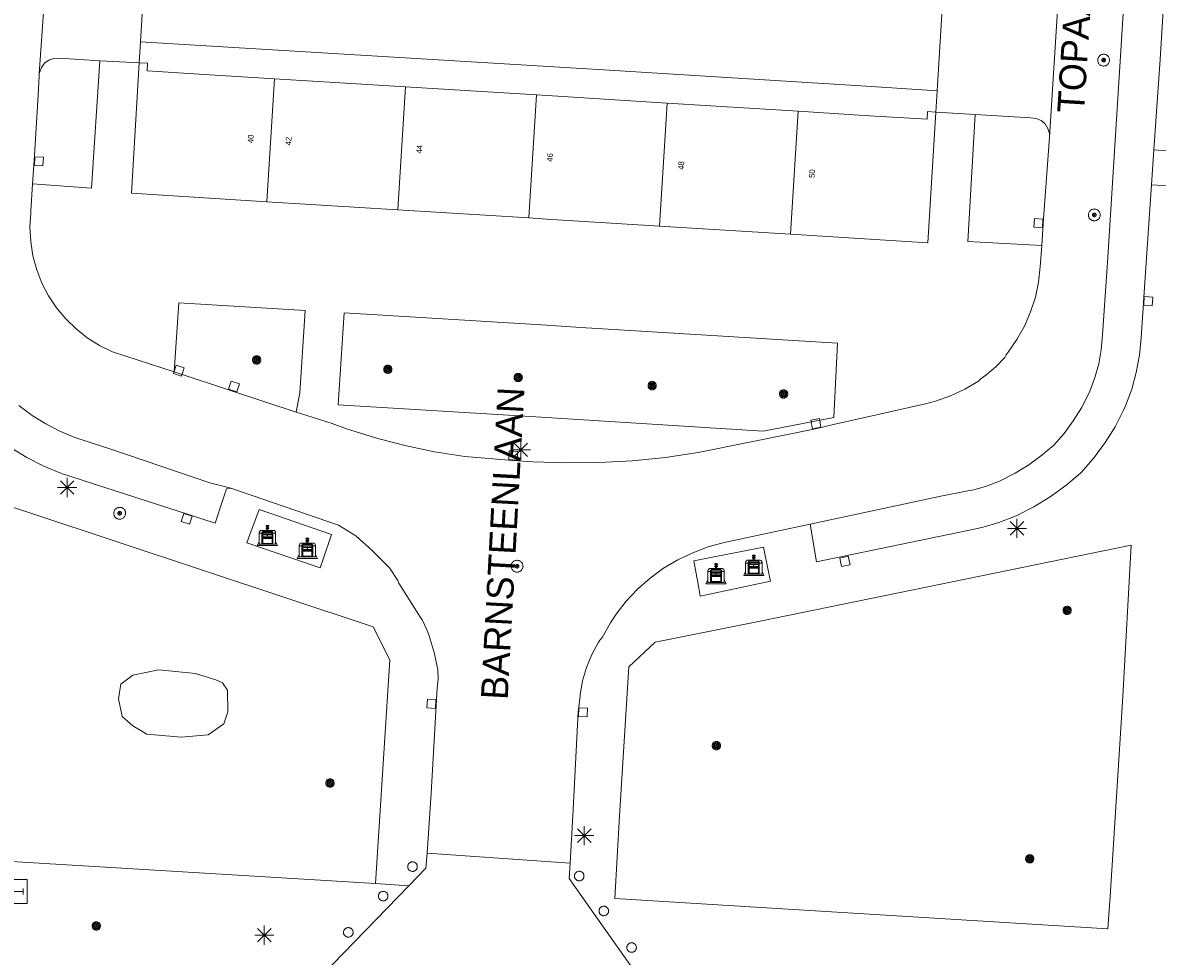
# Model space of a CAD drawing. Header units: metres. Extents: x 135779 to 137489, y 452643 to 455118.
# Tile 290 of 489: x 137067 to 137126, y 453873 to 453922. Entities that reach past the tile are written whole.
import ezdxf
from ezdxf.enums import TextEntityAlignment as Align

# ---------------------------------------------------------------- set-up
doc = ezdxf.new("R2010")
doc.units = ezdxf.units.M
for name, color, linetype, lineweight in [('KTop_BAK_Afval apart plaats', 96, 'Continuous', 13), ('KTop_BTD_Groenvoorziening', 62, 'Continuous', 13), ('KTop_NAR_Huisnummer tijdelijk (t)', 7, 'Continuous', 13), ('KTop_ORL_Weg_Straatnaam (t)', 7, 'Continuous', 13), ('KTop_PAL_Afsluitpaal', 222, 'Continuous', 13), ('KTop_PAL_Lichtmast', 40, 'Continuous', 13), ('KTop_PND_Grondvlaksituatie van BAG-pand [tachy]', 1, 'Continuous', 13), ('KTop_PND_Pandscheiding', 40, 'Continuous', 13), ('KTop_PUT_Inspectie- of rioolput', 15, 'Continuous', 13), ('KTop_PUT_Kolk', 15, 'Continuous', 13), ('KTop_STM_Abri', 40, 'Continuous', 13), ('KTop_VGO_Boom', 92, 'Continuous', 13), ('KTop_WGD_Parkeervlak', 251, 'Continuous', 13), ('KTop_WGD_Rijbaan_Lokale weg', 251, 'Continuous', 13), ('KTop_WGD_Rijbaan_Lokale weg_toerit', 251, 'Continuous', 13), ('KTop_WGD_Rijbaan_Lokale weg_verkeersdrempel', 40, 'Continuous', 13), ('KTop_WGD_Voetpad', 251, 'Continuous', 13), ('KTop_WGD_Voetpad_bushalte', 251, 'Continuous', 13)]:
    doc.layers.add(name, color=color, linetype=linetype, lineweight=lineweight)
doc.styles.add('Style-ROVU', font='ROVU.shx')
doc.styles.add('Style-ROVUCURSIEF', font='ROVUCURSIEF.shx')

# ---------------------------------------------------------------- blocks, each defined once
blk = doc.blocks.new('BAK_Afval_apart_plaats')
at = {"layer": 'KTop_BAK_Afval apart plaats'}
for p, q in [((-0.43, 0.141), (-0.425, 0.168)), ((-0.43, 0.118), (-0.43, 0.141)), ((-0.29, 0.118), (-0.43, 0.118)), ((-0.43, 0.118), (-0.43, -0.457)), ((-0.29, 0.118), (-0.43, 0.118)), ((-0.425, 0.168), (-0.416, 0.193)), ((-0.416, 0.193), (-0.403, 0.215)), ((-0.403, 0.215), (-0.384, 0.24)), ((-0.384, 0.24), (-0.364, 0.258)), ((-0.364, 0.258), (-0.342, 0.272)), ((-0.342, 0.272), (0, 0.272)), ((-0.282, 0.167), (-0.29, 0.146)), ((-0.282, 0.167), (-0.29, 0.146)), ((-0.29, 0.146), (-0.29, 0.118)), ((-0.29, 0.146), (-0.29, 0.118)), ((-0.29, -0.429), (-0.29, 0.118)), ((-0.29, 0.118), (-0.29, -0.429)), ((-0.273, 0.186), (-0.282, 0.167)), ((-0.273, 0.186), (-0.282, 0.167)), ((-0.248, 0.217), (-0.273, 0.186)), ((-0.248, 0.217), (-0.273, 0.186)), ((0.248, 0.217), (-0.248, 0.217)), ((0.248, 0.217), (-0.248, 0.217)), ((-0.242, 0.081), (-0.242, 0.153)), ((-0.242, 0.153), (0.242, 0.153)), ((0.242, 0.081), (-0.242, 0.081)), ((-0.242, 0.034), (-0.242, 0.081)), ((-0.242, 0.081), (0.242, 0.081)), ((-0.242, -0.059), (-0.242, 0.034)), ((-0.242, 0.034), (0.242, 0.034)), ((0.242, 0.034), (-0.242, 0.034)), ((-0.073, 0.513), (-0.072, 0.515)), ((-0.073, 0.513), (-0.073, 0.49)), ((-0.072, 0.511), (-0.073, 0.513)), ((-0.072, 0.511), (-0.073, 0.513)), ((-0.073, 0.49), (-0.072, 0.488)), ((-0.073, 0.399), (-0.073, 0.376)), ((-0.072, 0.397), (-0.073, 0.399)), ((-0.073, 0.376), (-0.072, 0.374)), ((-0.072, 0.515), (-0.071, 0.516)), ((-0.07, 0.51), (-0.072, 0.511)), ((-0.07, 0.51), (-0.072, 0.511)), ((-0.072, 0.488), (-0.07, 0.486)), ((-0.07, 0.396), (-0.072, 0.397)), ((-0.072, 0.374), (-0.07, 0.373)), ((-0.071, 0.516), (-0.07, 0.517)), ((-0.07, 0.517), (-0.067, 0.519)), ((-0.069, 0.509), (-0.07, 0.51)), ((-0.069, 0.509), (-0.07, 0.51)), ((-0.07, 0.486), (-0.069, 0.485)), ((-0.069, 0.395), (-0.07, 0.396)), ((-0.07, 0.373), (-0.069, 0.371)), ((-0.066, 0.507), (-0.069, 0.509)), ((-0.066, 0.507), (-0.069, 0.509)), ((-0.069, 0.485), (-0.066, 0.484)), ((-0.066, 0.394), (-0.069, 0.395)), ((-0.069, 0.371), (-0.066, 0.37)), ((-0.067, 0.519), (-0.065, 0.52)), ((-0.063, 0.506), (-0.066, 0.507)), ((-0.063, 0.506), (-0.066, 0.507)), ((-0.066, 0.484), (-0.063, 0.483)), ((-0.063, 0.392), (-0.066, 0.394)), ((-0.066, 0.37), (-0.063, 0.369)), ((-0.065, 0.52), (-0.061, 0.521)), ((-0.059, 0.505), (-0.063, 0.506)), ((-0.059, 0.505), (-0.063, 0.506)), ((-0.063, 0.483), (-0.059, 0.482)), ((-0.059, 0.391), (-0.063, 0.392)), ((-0.063, 0.369), (-0.059, 0.368)), ((-0.061, 0.521), (-0.055, 0.523)), ((-0.054, 0.504), (-0.059, 0.505)), ((-0.054, 0.504), (-0.059, 0.505)), ((-0.059, 0.482), (-0.054, 0.481)), ((-0.054, 0.39), (-0.059, 0.391)), ((-0.059, 0.368), (-0.054, 0.367)), ((-0.055, 0.523), (-0.049, 0.524)), ((-0.048, 0.503), (-0.054, 0.504)), ((-0.048, 0.503), (-0.054, 0.504)), ((-0.054, 0.481), (-0.048, 0.48)), ((-0.048, 0.389), (-0.054, 0.39)), ((-0.054, 0.367), (-0.048, 0.366)), ((-0.049, 0.524), (-0.043, 0.525)), ((-0.043, 0.502), (-0.048, 0.503)), ((-0.043, 0.502), (-0.048, 0.503)), ((-0.048, 0.48), (-0.043, 0.479)), ((-0.043, 0.388), (-0.048, 0.389)), ((-0.048, 0.366), (-0.043, 0.365)), ((-0.043, 0.525), (-0.035, 0.526)), ((-0.036, 0.501), (-0.043, 0.502)), ((-0.036, 0.501), (-0.043, 0.502)), ((-0.043, 0.479), (-0.036, 0.478)), ((-0.036, 0.388), (-0.043, 0.388)), ((-0.043, 0.365), (-0.036, 0.364)), ((-0.03, 0.501), (-0.036, 0.501)), ((-0.03, 0.501), (-0.036, 0.501)), ((-0.036, 0.478), (-0.03, 0.478)), ((-0.03, 0.387), (-0.036, 0.388)), ((-0.036, 0.364), (-0.03, 0.364)), ((-0.035, 0.526), (-0.029, 0.527)), ((-0.021, 0.5), (-0.03, 0.501)), ((-0.021, 0.5), (-0.03, 0.501)), ((-0.03, 0.478), (-0.028, 0.478)), ((-0.021, 0.387), (-0.03, 0.387)), ((-0.03, 0.364), (-0.028, 0.364)), ((-0.029, 0.527), (-0.023, 0.527)), ((-0.028, 0.478), (-0.021, 0.477)), ((-0.028, 0.468), (-0.028, 0.478)), ((-0.028, 0.478), (-0.021, 0.477)), ((-0.028, 0.4), (-0.028, 0.468)), ((-0.028, 0.468), (-0.021, 0.468)), ((-0.021, 0.468), (-0.028, 0.468)), ((-0.021, 0.4), (-0.028, 0.4)), ((-0.028, 0.364), (-0.021, 0.363)), ((-0.028, 0.355), (-0.028, 0.364)), ((-0.028, 0.364), (-0.021, 0.363)), ((-0.028, 0.272), (-0.028, 0.355)), ((-0.028, 0.355), (-0.021, 0.354)), ((-0.021, 0.354), (-0.028, 0.355)), ((0.028, 0.272), (-0.028, 0.272)), ((-0.023, 0.527), (-0.013, 0.528)), ((-0.014, 0.5), (-0.021, 0.5)), ((-0.014, 0.5), (-0.021, 0.5)), ((-0.021, 0.477), (-0.014, 0.477)), ((-0.021, 0.477), (-0.014, 0.477)), ((-0.021, 0.468), (-0.014, 0.468)), ((-0.014, 0.468), (-0.021, 0.468)), ((-0.014, 0.399), (-0.021, 0.4)), ((-0.014, 0.386), (-0.021, 0.387)), ((-0.021, 0.363), (-0.014, 0.363)), ((-0.021, 0.363), (-0.014, 0.363)), ((-0.021, 0.354), (-0.014, 0.354)), ((-0.014, 0.354), (-0.021, 0.354)), ((0, 0.5), (-0.014, 0.5)), ((0, 0.5), (-0.014, 0.5)), ((-0.014, 0.477), (0, 0.477)), ((-0.014, 0.477), (0, 0.477)), ((-0.014, 0.468), (0, 0.468)), ((0, 0.468), (-0.014, 0.468)), ((0, 0.399), (-0.014, 0.399)), ((0, 0.386), (-0.014, 0.386)), ((-0.014, 0.363), (0, 0.363)), ((-0.014, 0.363), (0, 0.363)), ((-0.014, 0.354), (0, 0.354)), ((0, 0.354), (-0.014, 0.354)), ((-0.013, 0.528), (-0.005, 0.528)), ((-0.005, 0.528), (0, 0.528)), ((0, 0.528), (0.005, 0.528)), ((0, 0.5), (0, 0.477)), ((0, 0.477), (0, 0.5)), ((0, 0.477), (0, 0.5)), ((0, 0.5), (0.014, 0.5)), ((0.014, 0.5), (0, 0.5)), ((0.014, 0.477), (0, 0.477)), ((0, 0.477), (0.014, 0.477)), ((0.014, 0.468), (0, 0.468)), ((0, 0.468), (0, 0.399)), ((0, 0.468), (0, 0.399)), ((0.014, 0.468), (0, 0.468)), ((0, 0.399), (0.014, 0.399)), ((0, 0.363), (0, 0.386)), ((0, 0.363), (0, 0.386)), ((0, 0.386), (0.014, 0.386)), ((0.014, 0.363), (0, 0.363)), ((0, 0.363), (0.014, 0.363)), ((0, 0.354), (0.014, 0.354)), ((0, 0.272), (0, 0.354)), ((0, 0.354), (0, 0.272)), ((0.014, 0.354), (0, 0.354)), ((0, 0.272), (0.342, 0.272)), ((0.028, 0.272), (0, 0.272)), ((0, 0.272), (0.028, 0.272)), ((0.005, 0.528), (0.013, 0.528)), ((0.013, 0.528), (0.023, 0.527)), ((0.014, 0.5), (0.021, 0.5)), ((0.021, 0.5), (0.014, 0.5)), ((0.021, 0.477), (0.014, 0.477)), ((0.014, 0.477), (0.021, 0.477)), ((0.021, 0.468), (0.014, 0.468)), ((0.021, 0.468), (0.014, 0.468)), ((0.014, 0.399), (0.021, 0.4)), ((0.014, 0.386), (0.021, 0.387)), ((0.021, 0.363), (0.014, 0.363)), ((0.014, 0.363), (0.021, 0.363)), ((0.014, 0.354), (0.021, 0.354)), ((0.021, 0.354), (0.014, 0.354)), ((0.021, 0.5), (0.03, 0.501)), ((0.03, 0.501), (0.021, 0.5)), ((0.028, 0.478), (0.021, 0.477)), ((0.021, 0.477), (0.028, 0.478)), ((0.021, 0.468), (0.028, 0.468)), ((0.028, 0.468), (0.021, 0.468)), ((0.028, 0.468), (0.021, 0.468)), ((0.021, 0.4), (0.028, 0.4)), ((0.021, 0.387), (0.03, 0.387)), ((0.028, 0.364), (0.021, 0.363)), ((0.021, 0.363), (0.028, 0.364)), ((0.021, 0.354), (0.028, 0.355)), ((0.028, 0.355), (0.021, 0.354)), ((0.023, 0.527), (0.029, 0.527)), ((0.03, 0.478), (0.028, 0.478)), ((0.028, 0.478), (0.028, 0.468)), ((0.028, 0.4), (0.028, 0.468)), ((0.03, 0.364), (0.028, 0.364)), ((0.028, 0.364), (0.028, 0.355)), ((0.028, 0.355), (0.028, 0.272)), ((0.029, 0.527), (0.035, 0.526)), ((0.03, 0.501), (0.036, 0.501)), ((0.036, 0.501), (0.03, 0.501)), ((0.036, 0.478), (0.03, 0.478)), ((0.03, 0.387), (0.036, 0.388)), ((0.036, 0.364), (0.03, 0.364)), ((0.035, 0.526), (0.043, 0.525)), ((0.036, 0.501), (0.043, 0.502)), ((0.043, 0.502), (0.036, 0.501)), ((0.043, 0.479), (0.036, 0.478)), ((0.036, 0.388), (0.043, 0.388)), ((0.043, 0.365), (0.036, 0.364)), ((0.043, 0.525), (0.049, 0.524)), ((0.043, 0.502), (0.048, 0.503)), ((0.048, 0.503), (0.043, 0.502)), ((0.048, 0.48), (0.043, 0.479)), ((0.043, 0.388), (0.048, 0.389)), ((0.048, 0.366), (0.043, 0.365)), ((0.048, 0.503), (0.054, 0.504)), ((0.054, 0.504), (0.048, 0.503)), ((0.054, 0.481), (0.048, 0.48)), ((0.048, 0.389), (0.054, 0.39)), ((0.054, 0.367), (0.048, 0.366)), ((0.049, 0.524), (0.055, 0.523)), ((0.054, 0.504), (0.059, 0.505)), ((0.059, 0.505), (0.054, 0.504)), ((0.059, 0.482), (0.054, 0.481)), ((0.054, 0.39), (0.059, 0.391)), ((0.059, 0.368), (0.054, 0.367)), ((0.055, 0.523), (0.061, 0.521)), ((0.059, 0.505), (0.063, 0.506)), ((0.063, 0.506), (0.059, 0.505)), ((0.063, 0.483), (0.059, 0.482)), ((0.059, 0.391), (0.063, 0.392)), ((0.063, 0.369), (0.059, 0.368)), ((0.061, 0.521), (0.065, 0.52)), ((0.063, 0.506), (0.066, 0.507)), ((0.066, 0.507), (0.063, 0.506)), ((0.066, 0.484), (0.063, 0.483)), ((0.063, 0.392), (0.066, 0.394)), ((0.066, 0.37), (0.063, 0.369)), ((0.065, 0.52), (0.067, 0.519)), ((0.066, 0.507), (0.069, 0.509)), ((0.069, 0.509), (0.066, 0.507)), ((0.069, 0.485), (0.066, 0.484)), ((0.066, 0.394), (0.069, 0.395)), ((0.069, 0.371), (0.066, 0.37)), ((0.067, 0.519), (0.07, 0.517)), ((0.069, 0.509), (0.07, 0.51)), ((0.07, 0.51), (0.069, 0.509)), ((0.07, 0.486), (0.069, 0.485)), ((0.069, 0.395), (0.07, 0.396)), ((0.07, 0.373), (0.069, 0.371)), ((0.07, 0.517), (0.071, 0.516)), ((0.07, 0.51), (0.072, 0.511)), ((0.072, 0.511), (0.07, 0.51)), ((0.072, 0.488), (0.07, 0.486)), ((0.07, 0.396), (0.072, 0.397)), ((0.072, 0.374), (0.07, 0.373)), ((0.071, 0.516), (0.072, 0.515)), ((0.072, 0.515), (0.073, 0.513)), ((0.072, 0.511), (0.073, 0.513)), ((0.073, 0.513), (0.072, 0.511)), ((0.073, 0.49), (0.072, 0.488)), ((0.072, 0.397), (0.073, 0.399)), ((0.073, 0.376), (0.072, 0.374)), ((0.073, 0.513), (0.073, 0.49)), ((0.073, 0.399), (0.073, 0.376)), ((0.242, 0.153), (0.242, 0.081)), ((0.242, 0.081), (0.242, 0.034)), ((0.242, 0.034), (0.242, -0.059)), ((0.273, 0.186), (0.248, 0.217)), ((0.273, 0.186), (0.248, 0.217)), ((0.282, 0.167), (0.273, 0.186)), ((0.282, 0.167), (0.273, 0.186)), ((0.29, 0.146), (0.282, 0.167)), ((0.29, 0.146), (0.282, 0.167)), ((0.29, 0.118), (0.29, 0.146)), ((0.29, 0.118), (0.29, 0.146)), ((0.43, 0.118), (0.29, 0.118)), ((0.29, 0.118), (0.29, -0.429)), ((0.43, 0.118), (0.29, 0.118)), ((0.29, -0.429), (0.29, 0.118)), ((0.342, 0.272), (0.364, 0.258)), ((0.364, 0.258), (0.384, 0.24)), ((0.384, 0.24), (0.403, 0.215)), ((0.403, 0.215), (0.416, 0.193)), ((0.416, 0.193), (0.425, 0.168)), ((0.425, 0.168), (0.43, 0.141)), ((0.43, 0.141), (0.43, 0.118)), ((0.43, -0.457), (0.43, 0.118)), ((-0.528, -0.528), (-0.43, -0.332)), ((0.528, -0.528), (-0.528, -0.528)), ((-0.43, -0.332), (-0.43, -0.457)), ((-0.43, -0.457), (0.43, -0.457)), ((-0.43, -0.457), (0.43, -0.457)), ((0.29, -0.429), (-0.29, -0.429)), ((-0.29, -0.429), (0.29, -0.429)), ((0.242, -0.059), (-0.242, -0.059)), ((-0.242, -0.059), (-0.242, -0.092)), ((0.242, -0.059), (-0.242, -0.059)), ((-0.242, -0.092), (0.242, -0.092)), ((-0.242, -0.11), (-0.242, -0.092)), ((-0.242, -0.092), (0.242, -0.092)), ((0.242, -0.11), (-0.242, -0.11)), ((0.242, -0.11), (-0.242, -0.11)), ((-0.242, -0.147), (0.242, -0.147)), ((-0.242, -0.41), (-0.242, -0.147)), ((0.242, -0.41), (-0.242, -0.41)), ((0.242, -0.11), (0.242, -0.059)), ((0.242, -0.092), (0.242, -0.11)), ((0.242, -0.092), (0.242, -0.11)), ((0.242, -0.147), (0.242, -0.41)), ((0.43, -0.457), (0.43, -0.332)), ((0.43, -0.332), (0.528, -0.528))]:
    blk.add_line(p, q, dxfattribs=at)
at = {"layer": 'KTop_BAK_Afval apart plaats', "flags": 128}
blk.add_lwpolyline([(0.029, 0.413), (0.035, 0.412), (0.043, 0.411), (0.049, 0.41), (0.055, 0.409), (0.061, 0.407), (0.065, 0.406), (0.067, 0.405), (0.07, 0.403), (0.071, 0.402), (0.072, 0.401), (0.073, 0.399), (0.072, 0.397), (0.07, 0.396), (0.069, 0.395), (0.066, 0.394), (0.063, 0.392), (0.059, 0.391), (0.054, 0.39), (0.048, 0.389), (0.043, 0.388), (0.036, 0.388), (0.03, 0.387), (0.021, 0.387), (0.014, 0.386), (0, 0.386), (-0.014, 0.386), (-0.021, 0.387), (-0.03, 0.387), (-0.036, 0.388), (-0.043, 0.388), (-0.048, 0.389), (-0.054, 0.39), (-0.059, 0.391), (-0.063, 0.392), (-0.066, 0.394), (-0.069, 0.395), (-0.07, 0.396), (-0.072, 0.397), (-0.073, 0.399), (-0.072, 0.401), (-0.071, 0.402), (-0.07, 0.403), (-0.067, 0.405), (-0.065, 0.406), (-0.061, 0.407), (-0.055, 0.409), (-0.049, 0.41), (-0.043, 0.411), (-0.035, 0.412), (-0.029, 0.413), (-0.028, 0.413), (-0.028, 0.4), (-0.021, 0.4), (-0.014, 0.399), (0, 0.399), (0.014, 0.399), (0.021, 0.4), (0.028, 0.4), (0.028, 0.413), (0.029, 0.413), (0.028, 0.413)], dxfattribs=at)
at = {"layer": 'KTop_BAK_Afval apart plaats'}
for p in [(0, 0), (-0.43, -0.457)]:
    blk.add_point(p, dxfattribs=at)
blk = doc.blocks.new('PAL_Lichtmast')
at = {"layer": 'KTop_PAL_Lichtmast'}
for p, q in [((-0.354, -0.354), (0.354, 0.354)), ((0.354, -0.354), (-0.354, 0.354)), ((0, -0.5), (0, 0.5)), ((-0.5, 0), (0.5, 0))]:
    blk.add_line(p, q, dxfattribs=at)
blk = doc.blocks.new('PAL_Afsluitpaal')
at = {"layer": 'KTop_PAL_Afsluitpaal', "flags": 128}
blk.add_lwpolyline([(0.25, 0), (0.249, 0.026), (0.245, 0.052), (0.238, 0.077), (0.228, 0.102), (0.217, 0.125), (0.202, 0.147), (0.186, 0.167), (0.167, 0.186), (0.147, 0.202), (0.125, 0.217), (0.102, 0.228), (0.077, 0.238), (0.052, 0.245), (0.026, 0.249), (0, 0.25), (-0.026, 0.249), (-0.052, 0.245), (-0.077, 0.238), (-0.102, 0.228), (-0.125, 0.217), (-0.147, 0.202), (-0.167, 0.186), (-0.186, 0.167), (-0.202, 0.147), (-0.217, 0.125), (-0.228, 0.102), (-0.238, 0.077), (-0.245, 0.052), (-0.249, 0.026), (-0.25, 0), (-0.249, -0.026), (-0.245, -0.052), (-0.238, -0.077), (-0.228, -0.102), (-0.217, -0.125), (-0.202, -0.147), (-0.186, -0.167), (-0.167, -0.186), (-0.147, -0.202), (-0.125, -0.217), (-0.102, -0.228), (-0.077, -0.238), (-0.052, -0.245), (-0.026, -0.249), (0, -0.25), (0.026, -0.249), (0.052, -0.245), (0.077, -0.238), (0.102, -0.228), (0.125, -0.217), (0.147, -0.202), (0.167, -0.186), (0.186, -0.167), (0.202, -0.147), (0.217, -0.125), (0.228, -0.102), (0.238, -0.077), (0.245, -0.052), (0.249, -0.026), (0.25, 0)], dxfattribs=at)
blk = doc.blocks.new('PUT_Kolk')
at = {"layer": 'KTop_PUT_Kolk', "flags": 128}
blk.add_lwpolyline([(0.225, -0.225), (0.225, 0.225), (-0.225, 0.225), (-0.225, -0.225), (0.225, -0.225)], dxfattribs=at)
blk = doc.blocks.new('PUT_Inspectie-_of_rioolput')
at = {"layer": 'KTop_PUT_Inspectie- of rioolput', "flags": 128}
for points in [[(0.31, 0), (0.308, 0.032), (0.303, 0.064), (0.294, 0.095), (0.283, 0.126), (0.268, 0.155), (0.25, 0.182), (0.23, 0.207), (0.207, 0.23), (0.182, 0.25), (0.154, 0.268), (0.126, 0.283), (0.095, 0.294), (0.064, 0.303), (0.032, 0.308), (0, 0.309), (-0.032, 0.308), (-0.064, 0.303), (-0.096, 0.294), (-0.126, 0.283), (-0.155, 0.268), (-0.182, 0.25), (-0.207, 0.23), (-0.23, 0.207), (-0.25, 0.182), (-0.268, 0.154), (-0.283, 0.126), (-0.294, 0.095), (-0.303, 0.064), (-0.308, 0.032), (-0.309, 0), (-0.308, -0.032), (-0.303, -0.064), (-0.294, -0.096), (-0.283, -0.126), (-0.268, -0.155), (-0.25, -0.182), (-0.23, -0.207), (-0.207, -0.23), (-0.182, -0.25), (-0.155, -0.268), (-0.126, -0.283), (-0.096, -0.294), (-0.064, -0.303), (-0.032, -0.308), (0, -0.309), (0.032, -0.308), (0.064, -0.303), (0.095, -0.294), (0.126, -0.283), (0.155, -0.268), (0.182, -0.25), (0.207, -0.23), (0.23, -0.207), (0.25, -0.182), (0.268, -0.155), (0.283, -0.126), (0.294, -0.096), (0.303, -0.064), (0.308, -0.032), (0.31, 0)], [(0.095, 0), (0.094, 0.009), (0.092, 0.019), (0.09, 0.029), (0.086, 0.038), (0.082, 0.047), (0.076, 0.055), (0.07, 0.063), (0.063, 0.07), (0.055, 0.076), (0.047, 0.082), (0.038, 0.086), (0.029, 0.09), (0.019, 0.092), (0.009, 0.094), (0, 0.094), (-0.01, 0.094), (-0.02, 0.092), (-0.029, 0.09), (-0.039, 0.086), (-0.048, 0.082), (-0.056, 0.076), (-0.064, 0.07), (-0.071, 0.063), (-0.077, 0.055), (-0.082, 0.047), (-0.087, 0.038), (-0.09, 0.029), (-0.093, 0.019), (-0.094, 0.009), (-0.095, 0), (-0.094, -0.01), (-0.093, -0.02), (-0.09, -0.029), (-0.087, -0.039), (-0.082, -0.048), (-0.077, -0.056), (-0.071, -0.064), (-0.064, -0.071), (-0.056, -0.077), (-0.047, -0.082), (-0.039, -0.087), (-0.029, -0.09), (-0.02, -0.093), (-0.01, -0.094), (0, -0.095), (0.009, -0.094), (0.019, -0.093), (0.029, -0.09), (0.038, -0.087), (0.047, -0.082), (0.055, -0.077), (0.063, -0.071), (0.07, -0.064), (0.076, -0.056), (0.082, -0.047), (0.086, -0.039), (0.09, -0.029), (0.092, -0.02), (0.094, -0.01), (0.095, 0)], [(0.035, 0), (0.034, 0.003), (0.034, 0.007), (0.033, 0.01), (0.031, 0.014), (0.03, 0.017), (0.028, 0.02), (0.026, 0.023), (0.023, 0.026), (0.02, 0.028), (0.017, 0.03), (0.014, 0.031), (0.01, 0.033), (0.007, 0.034), (0.003, 0.034), (0, 0.034), (-0.004, 0.034), (-0.007, 0.034), (-0.011, 0.033), (-0.014, 0.031), (-0.018, 0.03), (-0.021, 0.028), (-0.023, 0.026), (-0.026, 0.023), (-0.028, 0.02), (-0.03, 0.017), (-0.032, 0.014), (-0.033, 0.01), (-0.034, 0.007), (-0.035, 0.003), (-0.035, 0), (-0.035, -0.004), (-0.034, -0.007), (-0.033, -0.011), (-0.032, -0.014), (-0.03, -0.018), (-0.028, -0.021), (-0.026, -0.023), (-0.023, -0.026), (-0.021, -0.028), (-0.017, -0.03), (-0.014, -0.032), (-0.011, -0.033), (-0.007, -0.034), (-0.004, -0.035), (0, -0.035), (0.003, -0.035), (0.007, -0.034), (0.01, -0.033), (0.014, -0.032), (0.017, -0.03), (0.02, -0.028), (0.023, -0.026), (0.026, -0.023), (0.028, -0.021), (0.03, -0.017), (0.031, -0.014), (0.033, -0.011), (0.034, -0.007), (0.034, -0.004), (0.035, 0)], [(0.01, 0.02), (0.007, 0.02), (0.005, 0.021), (0.003, 0.022), (0.001, 0.022), (-0.001, 0.022), (-0.004, 0.022), (-0.006, 0.021), (-0.008, 0.02), (-0.01, 0.019), (-0.012, 0.018), (-0.014, 0.017), (-0.016, 0.015), (-0.017, 0.013), (-0.019, 0.012), (-0.02, 0.009), (-0.021, 0.007), (-0.022, 0.005), (-0.022, 0.003), (-0.022, 0.001), (-0.022, -0.001), (-0.022, -0.004), (-0.022, -0.006), (-0.021, -0.008), (-0.02, -0.01), (-0.019, -0.012), (-0.017, -0.014), (-0.016, -0.016), (-0.014, -0.017), (-0.012, -0.019), (-0.01, -0.02), (-0.008, -0.021), (-0.006, -0.022), (-0.003, -0.022), (-0.001, -0.022), (0.001, -0.022), (0.003, -0.022), (0.005, -0.022), (0.008, -0.021), (0.01, -0.02), (0.012, -0.019), (0.014, -0.017), (0.015, -0.016), (0.017, -0.014), (0.018, -0.012), (0.02, -0.01), (0.02, -0.008), (0.021, -0.006), (0.022, -0.003), (0.022, -0.001), (0.022, 0.001), (0.022, 0.003), (0.021, 0.005), (0.02, 0.008), (0.019, 0.01), (0.018, 0.012), (0.017, 0.014), (0.015, 0.015), (0.013, 0.017), (0.012, 0.018), (0.01, 0.02)]]:
    blk.add_lwpolyline(points, dxfattribs=at)
blk = doc.blocks.new('STM_Abri')
at = {"layer": 'KTop_STM_Abri', "flags": 128}
for points in [[(0.625, -0.625), (0.625, 0.625), (-0.625, 0.625), (-0.625, -0.625), (0.625, -0.625)], [(-0.4165, -0.1565), (-0.4165, 0.1565)], [(-0.4165, 0), (0.4165, 0)], [(0.4165, -0.1565), (0.4165, 0.1565)]]:
    blk.add_lwpolyline(points, dxfattribs=at)
blk = doc.blocks.new('VGO_Boom')
at = {"layer": 'KTop_VGO_Boom', "flags": 128}
for points in [[(0.215, 0), (0.214, 0.022), (0.21, 0.045), (0.204, 0.066), (0.196, 0.087), (0.186, 0.108), (0.174, 0.126), (0.16, 0.144), (0.144, 0.16), (0.126, 0.174), (0.107, 0.186), (0.087, 0.196), (0.066, 0.204), (0.045, 0.21), (0.022, 0.214), (-0.001, 0.215), (-0.023, 0.214), (-0.045, 0.21), (-0.067, 0.204), (-0.088, 0.196), (-0.108, 0.186), (-0.127, 0.174), (-0.144, 0.16), (-0.16, 0.144), (-0.174, 0.126), (-0.187, 0.107), (-0.197, 0.087), (-0.205, 0.066), (-0.211, 0.045), (-0.214, 0.022), (-0.215, -0.001), (-0.214, -0.023), (-0.211, -0.045), (-0.205, -0.067), (-0.197, -0.088), (-0.187, -0.108), (-0.174, -0.127), (-0.16, -0.144), (-0.144, -0.16), (-0.127, -0.174), (-0.108, -0.187), (-0.088, -0.197), (-0.067, -0.205), (-0.045, -0.211), (-0.023, -0.214), (0, -0.215), (0.022, -0.214), (0.045, -0.211), (0.066, -0.205), (0.087, -0.197), (0.108, -0.187), (0.126, -0.174), (0.144, -0.16), (0.16, -0.144), (0.174, -0.127), (0.186, -0.108), (0.196, -0.088), (0.204, -0.067), (0.21, -0.045), (0.214, -0.023), (0.215, -0.001)], [(0.155, 0), (0.154, 0.016), (0.152, 0.032), (0.147, 0.048), (0.142, 0.063), (0.134, 0.078), (0.125, 0.091), (0.115, 0.104), (0.104, 0.115), (0.091, 0.125), (0.077, 0.134), (0.063, 0.142), (0.048, 0.147), (0.032, 0.152), (0.016, 0.154), (-0.001, 0.155), (-0.017, 0.154), (-0.033, 0.152), (-0.048, 0.147), (-0.064, 0.142), (-0.078, 0.134), (-0.092, 0.125), (-0.104, 0.115), (-0.116, 0.104), (-0.126, 0.091), (-0.135, 0.077), (-0.142, 0.063), (-0.148, 0.048), (-0.152, 0.032), (-0.155, 0.016), (-0.155, -0.001), (-0.155, -0.017), (-0.152, -0.033), (-0.148, -0.048), (-0.142, -0.064), (-0.135, -0.078), (-0.126, -0.092), (-0.116, -0.104), (-0.104, -0.116), (-0.092, -0.126), (-0.078, -0.135), (-0.064, -0.142), (-0.048, -0.148), (-0.033, -0.152), (-0.017, -0.155), (0, -0.155), (0.016, -0.155), (0.032, -0.152), (0.048, -0.148), (0.063, -0.142), (0.078, -0.135), (0.091, -0.126), (0.104, -0.116), (0.115, -0.104), (0.125, -0.092), (0.134, -0.078), (0.142, -0.064), (0.147, -0.048), (0.152, -0.033), (0.154, -0.017), (0.155, -0.001)], [(0.095, 0), (0.094, 0.01), (0.093, 0.02), (0.09, 0.029), (0.087, 0.039), (0.082, 0.048), (0.077, 0.056), (0.071, 0.064), (0.064, 0.071), (0.056, 0.077), (0.047, 0.082), (0.039, 0.087), (0.029, 0.09), (0.02, 0.093), (0.01, 0.094), (-0.001, 0.095), (-0.01, 0.094), (-0.02, 0.093), (-0.03, 0.09), (-0.039, 0.087), (-0.048, 0.082), (-0.056, 0.077), (-0.064, 0.071), (-0.071, 0.064), (-0.077, 0.056), (-0.083, 0.047), (-0.087, 0.039), (-0.091, 0.029), (-0.093, 0.02), (-0.095, 0.01), (-0.095, -0.001), (-0.095, -0.01), (-0.093, -0.02), (-0.091, -0.03), (-0.087, -0.039), (-0.083, -0.048), (-0.077, -0.056), (-0.071, -0.064), (-0.064, -0.071), (-0.056, -0.077), (-0.048, -0.083), (-0.039, -0.087), (-0.03, -0.091), (-0.02, -0.093), (-0.01, -0.095), (0, -0.095), (0.01, -0.095), (0.02, -0.093), (0.029, -0.091), (0.039, -0.087), (0.048, -0.083), (0.056, -0.077), (0.064, -0.071), (0.071, -0.064), (0.077, -0.056), (0.082, -0.048), (0.087, -0.039), (0.09, -0.03), (0.093, -0.02), (0.094, -0.01), (0.095, -0.001)], [(0.035, 0), (0.035, 0.004), (0.034, 0.007), (0.033, 0.011), (0.032, 0.014), (0.03, 0.018), (0.028, 0.021), (0.026, 0.023), (0.023, 0.026), (0.021, 0.028), (0.017, 0.03), (0.014, 0.032), (0.011, 0.033), (0.007, 0.034), (0.004, 0.035), (-0.001, 0.035), (-0.004, 0.035), (-0.008, 0.034), (-0.011, 0.033), (-0.015, 0.032), (-0.018, 0.03), (-0.021, 0.028), (-0.024, 0.026), (-0.027, 0.023), (-0.029, 0.021), (-0.031, 0.017), (-0.032, 0.014), (-0.034, 0.011), (-0.035, 0.007), (-0.035, 0.004), (-0.035, -0.001), (-0.035, -0.004), (-0.035, -0.008), (-0.034, -0.011), (-0.032, -0.015), (-0.031, -0.018), (-0.029, -0.021), (-0.027, -0.024), (-0.024, -0.027), (-0.021, -0.029), (-0.018, -0.031), (-0.015, -0.032), (-0.011, -0.034), (-0.008, -0.035), (-0.004, -0.035), (0, -0.035), (0.004, -0.035), (0.007, -0.035), (0.011, -0.034), (0.014, -0.032), (0.018, -0.031), (0.021, -0.029), (0.023, -0.027), (0.026, -0.024), (0.028, -0.021), (0.03, -0.018), (0.032, -0.015), (0.033, -0.011), (0.034, -0.008), (0.035, -0.004), (0.035, 0)]]:
    blk.add_lwpolyline(points, dxfattribs=at)

msp = doc.modelspace()

# ---------------------------------------------------------------- linework, layer by layer
at = {"layer": 'KTop_BTD_Groenvoorziening', "flags": 128}
msp.add_lwpolyline([(137073.139, 453884.99), (137074.922, 453884.825), (137076.341, 453884.957), (137077.167, 453885.518), (137077.365, 453886.145), (137077.357, 453887.28), (137077.092, 453887.672), (137076.738, 453887.821), (137075.673, 453888.159), (137073.758, 453888.341), (137072.413, 453888.06), (137071.786, 453887.598), (137071.653, 453886.839), (137071.852, 453885.914), (137072.413, 453885.419), (137073.139, 453884.99)], dxfattribs=at)
at = {"layer": 'KTop_PND_Grondvlaksituatie van BAG-pand [tachy]', "flags": 128}
for points in [[(137072.728, 453920.051), (137072.34, 453913.24), (137079.412, 453912.801)], [(137079.807, 453919.226), (137076.151, 453919.453), (137073.15, 453919.64), (137073.18, 453920.03), (137072.728, 453920.051)], [(137086.644, 453918.801), (137079.807, 453919.226)], [(137093.49, 453918.376), (137086.644, 453918.801)], [(137100.317, 453917.952), (137094.334, 453918.324), (137093.49, 453918.376)], [(137107.154, 453917.527), (137100.317, 453917.952)], [(137106.759, 453911.105), (137113.93, 453910.66), (137114.35, 453917.48)], [(137114.35, 453917.48), (137113.919, 453917.507), (137113.894, 453917.108), (137110.89, 453917.295), (137107.154, 453917.527)], [(137079.412, 453912.801), (137086.249, 453912.377)], [(137086.249, 453912.377), (137093.095, 453911.952)], [(137093.095, 453911.952), (137094.021, 453911.895), (137099.923, 453911.529)], [(137099.923, 453911.529), (137106.759, 453911.105)]]:
    msp.add_lwpolyline(points, dxfattribs=at)
at = {"layer": 'KTop_PND_Pandscheiding', "flags": 128}
for points in [[(137079.807, 453919.226), (137079.412, 453912.801)], [(137086.249, 453912.377), (137086.644, 453918.801)], [(137093.095, 453911.952), (137093.49, 453918.376)], [(137099.923, 453911.529), (137100.317, 453917.952)], [(137107.154, 453917.527), (137106.759, 453911.105)]]:
    msp.add_lwpolyline(points, dxfattribs=at)
at = {"layer": 'KTop_WGD_Parkeervlak', "flags": 128}
msp.add_lwpolyline([(137125.743, 453915.503), (137125.619, 453913.688)], dxfattribs=at)
at = {"layer": 'KTop_WGD_Rijbaan_Lokale weg', "flags": 128}
for points in [[(137128.59, 453992.65), (137126.35, 453957.78), (137123.322, 453909.62), (137123.29, 453909.145), (137123.065, 453905.853), (137122.991, 453905.056), (137122.859, 453904.331), (137122.663, 453903.62), (137122.396, 453902.9), (137122.343, 453902.778), (137121.962, 453902.04), (137121.533, 453901.352), (137121.048, 453900.7), (137120.51, 453900.086), (137119.89, 453899.556), (137119.211, 453899.061), (137118.493, 453898.623), (137117.713, 453898.227), (137117.676, 453898.21), (137117.006, 453897.949), (137116.33, 453897.756), (137116.028, 453897.69), (137114.617, 453897.413), (137107.779, 453895.949)], [(137068.058, 453927.184), (137067.519, 453919.488)], [(137072.798, 453921.144), (137073.11, 453926.04)], [(137114.72, 453923.47), (137114.419, 453918.601)], [(137120.29, 453916.18), (137120.775, 453923.92)], [(137072.798, 453921.144), (137076.238, 453920.936), (137094.408, 453919.84), (137097.56, 453919.65), (137110.984, 453918.815), (137114.419, 453918.601)], [(137067.519, 453919.488), (137067.51, 453919.36), (137067.46, 453918.36), (137067.25, 453914.93), (137067.17, 453913.729)], [(137119.891, 453910.509), (137119.96, 453911.66), (137120.29, 453916.18)], [(137067.17, 453913.729), (137067.08, 453912.3), (137067.07, 453912.215), (137067.03, 453911.464), (137067.07, 453910.714), (137067.189, 453909.973), (137067.386, 453909.248), (137067.659, 453908.548), (137068.005, 453907.881), (137068.42, 453907.255), (137068.9, 453906.676), (137069.437, 453906.152), (137070.028, 453905.688), (137070.665, 453905.289), (137071.34, 453904.96), (137074.56, 453903.907)], [(137080.936, 453901.804), (137081.16, 453901.73), (137082.81, 453901.21), (137083.569, 453900.938), (137085.082, 453900.46), (137086.618, 453900.058), (137088.172, 453899.735), (137089.74, 453899.49), (137092.26, 453899.29), (137093.298, 453899.217), (137095.032, 453899.154), (137096.766, 453899.171), (137098.498, 453899.268), (137100.224, 453899.444), (137101.94, 453899.7), (137106.946, 453900.717), (137108.14, 453900.96), (137108.998, 453901.154), (137113.81, 453902.24), (137114.337, 453902.379), (137115.117, 453902.653), (137115.867, 453903.001), (137116.58, 453903.42), (137116.72, 453903.56), (137116.972, 453903.738), (137117.488, 453904.175), (137117.95, 453904.67), (137118.02, 453904.8), (137118.131, 453904.94), (137118.591, 453905.601), (137118.984, 453906.305), (137119.305, 453907.044), (137119.551, 453907.811), (137119.72, 453908.599), (137119.81, 453909.4), (137119.891, 453910.509)], [(137074.56, 453903.907), (137077.61, 453902.91), (137080.936, 453901.804)], [(137077.517, 453897.834), (137076.42, 453898.12), (137071.25, 453899.88), (137069.368, 453900.49), (137068.599, 453900.81), (137067.856, 453901.191), (137067.146, 453901.631), (137066.443, 453902.148)], [(137087.779, 453878.777), (137087.988, 453881.913), (137088.304, 453887.387), (137088.362, 453887.86), (137088.341, 453888.337), (137088.337, 453888.367), (137088.152, 453889.251), (137087.89, 453890.116), (137087.786, 453890.397), (137087.513, 453890.956), (137087.426, 453891.088), (137086.3, 453892.878), (137086.252, 453893.01), (137085.813, 453893.668), (137084.899, 453894.581), (137084.059, 453895.349), (137083.145, 453895.897), (137077.517, 453897.834)], [(137107.779, 453895.949), (137103.3, 453894.99), (137102.463, 453894.767), (137101.65, 453894.467), (137100.869, 453894.094), (137100.125, 453893.65), (137099.425, 453893.14), (137098.775, 453892.567), (137098.181, 453891.937), (137097.647, 453891.255), (137097.35, 453890.81), (137096.917, 453890.038), (137096.806, 453889.902), (137096.723, 453889.786), (137096.375, 453889.145), (137096.1, 453888.471), (137095.901, 453887.77), (137095.779, 453887.051), (137095.77, 453886.969), (137095.668, 453886.155), (137095.392, 453880.715), (137095.244, 453878.242)], [(137095.244, 453878.242), (137087.779, 453878.777)]]:
    msp.add_lwpolyline(points, dxfattribs=at)
at = {"layer": 'KTop_WGD_Rijbaan_Lokale weg_toerit', "flags": 128}
for points in [[(137070.68, 453920.16), (137068.55, 453920.3), (137068.276, 453920.287), (137068.017, 453920.196), (137067.795, 453920.034), (137067.628, 453919.815), (137067.532, 453919.558), (137067.519, 453919.488)], [(137120.29, 453916.18), (137120.282, 453916.364), (137120.205, 453916.63), (137120.055, 453916.862), (137119.846, 453917.041), (137119.594, 453917.154), (137119.32, 453917.19), (137116.41, 453917.351)]]:
    msp.add_lwpolyline(points, dxfattribs=at)
at = {"layer": 'KTop_WGD_Rijbaan_Lokale weg_verkeersdrempel', "flags": 128}
for points in [[(137087.779, 453878.777), (137087.709, 453877.984), (137086.825, 453877.071)], [(137099.474, 453870.654), (137099.491, 453871.353), (137095.856, 453876.512), (137095.201, 453877.442), (137095.244, 453878.242)], [(137086.825, 453877.071), (137082.28, 453872.379), (137082.199, 453871.777)]]:
    msp.add_lwpolyline(points, dxfattribs=at)
at = {"layer": 'KTop_WGD_Voetpad', "flags": 128}
for points in [[(137125.743, 453915.503), (137126.065, 453920.236), (137126.815, 453932.36)], [(137072.728, 453920.051), (137072.798, 453921.144)], [(137067.17, 453913.729), (137070.24, 453913.51), (137070.68, 453920.16)], [(137070.68, 453920.16), (137072.728, 453920.051)], [(137114.419, 453918.601), (137114.35, 453917.48)], [(137114.35, 453917.48), (137116.41, 453917.351)], [(137116.41, 453917.351), (137116.03, 453910.73), (137119.891, 453910.509)], [(137125.619, 453913.688), (137127.312, 453913.573), (137127.424, 453915.388), (137125.743, 453915.503)], [(137107.779, 453895.949), (137108.127, 453893.994), (137116.446, 453895.719), (137116.82, 453895.8), (137117.65, 453896.037), (137118.455, 453896.351), (137118.582, 453896.408), (137119.476, 453896.862), (137120.331, 453897.384), (137121.141, 453897.974), (137121.902, 453898.626), (137121.972, 453898.698), (137122.616, 453899.432), (137123.199, 453900.215), (137123.716, 453901.044), (137124.163, 453901.912), (137124.265, 453902.145), (137124.583, 453903.001), (137124.825, 453903.882), (137124.989, 453904.781), (137125.074, 453905.691), (137125.307, 453909.11), (137125.619, 453913.688)], [(137080.936, 453901.804), (137081.052, 453902.456), (137081.123, 453902.817), (137081.411, 453907.121), (137074.814, 453907.524), (137074.56, 453903.907)], [(137093.752, 453906.363), (137083.446, 453907.004), (137083.127, 453902.197), (137093.449, 453901.563), (137093.455, 453901.563), (137105.338, 453900.818), (137109.016, 453901.52), (137109.209, 453905.405), (137095.801, 453906.235), (137093.752, 453906.363)], [(137066.016, 453899.96), (137066.864, 453899.435), (137067.751, 453898.98), (137068.672, 453898.597), (137075.317, 453896.467), (137076.712, 453896.005), (137077.109, 453897.222), (137077.297, 453897.798), (137077.517, 453897.834)], [(137085.081, 453877.179), (137085.834, 453888.87), (137084.959, 453890.588), (137067.129, 453896.522), (137060.705, 453898.597), (137059.44, 453878.734)], [(137078.999, 453896.731), (137078.513, 453895.408), (137078.357, 453894.983), (137082.195, 453893.668), (137082.351, 453894.136), (137082.78, 453895.422), (137078.999, 453896.731)], [(137097.588, 453876.405), (137123.331, 453874.819), (137123.455, 453876.498), (137124.126, 453886.96), (137124.553, 453894.861), (137105.18, 453890.884), (137099.691, 453889.789), (137098.316, 453888.506), (137097.835, 453880.716), (137097.588, 453876.405)], [(137101.718, 453894.039), (137101.956, 453892.715), (137102.049, 453892.199), (137105.715, 453892.975), (137105.615, 453893.473), (137105.354, 453894.763), (137101.718, 453894.039)], [(137085.081, 453877.179), (137086.825, 453877.071)]]:
    msp.add_lwpolyline(points, dxfattribs=at)
at = {"layer": 'KTop_WGD_Voetpad_bushalte', "flags": 128}
msp.add_lwpolyline([(137059.44, 453878.734), (137085.081, 453877.179)], dxfattribs=at)

# ---------------------------------------------------------------- block references
at = {"layer": 'KTop_BAK_Afval apart plaats'}
for p in [(137079.436, 453895.362), (137081.521, 453894.699), (137102.873, 453893.366), (137104.842, 453893.808)]:
    msp.add_blockref('BAK_Afval_apart_plaats', p, dxfattribs=at)
at = {"layer": 'KTop_PAL_Afsluitpaal'}
for p in [(137087.016, 453878.067), (137095.723, 453877.575), (137085.482, 453876.526), (137097.007, 453875.751), (137083.662, 453874.631), (137098.459, 453873.84)]:
    msp.add_blockref('PAL_Afsluitpaal', p, dxfattribs=at)
at = {"layer": 'KTop_PAL_Lichtmast'}
for p in [(137092.671, 453899.84), (137068.973, 453897.871), (137118.59, 453895.736), (137095.988, 453879.686), (137079.27, 453874.489)]:
    msp.add_blockref('PAL_Lichtmast', p, dxfattribs=at)
at = {"layer": 'KTop_PUT_Inspectie- of rioolput'}
for p, rotation in [((137123.116, 453920.196), 356.4023349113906), ((137122.63, 453912.11), 356.4023349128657), ((137071.718, 453896.526), 72.22717550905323), ((137092.478, 453893.76), 85.9771515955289)]:
    msp.add_blockref('PUT_Inspectie-_of_rioolput', p, dxfattribs=dict(at, rotation=rotation))
at = {"layer": 'KTop_PUT_Kolk'}
for p, rotation in [((137067.5, 453914.914), 176.3380644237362), ((137119.71, 453911.677), 356.109875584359), ((137125.45, 453907.603), 176.1014017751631), ((137074.808, 453903.972), 251.8981952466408), ((137077.689, 453903.148), 251.6373030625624), ((137108.088, 453901.205), 100.8057714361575), ((137092.279, 453899.54), 265.9771515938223), ((137075.219, 453896.237), 72.22717550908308), ((137109.605, 453894.012), 101.7146466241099), ((137088.004, 453886.569), 356.6961281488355), ((137095.923, 453886.123), 177.0955721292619)]:
    msp.add_blockref('PUT_Kolk', p, dxfattribs=dict(at, rotation=rotation))
at = {"layer": 'KTop_STM_Abri'}
msp.add_blockref('STM_Abri', (137066.257, 453876.773), dxfattribs=at)
at = {"layer": 'KTop_VGO_Boom'}
for p in [(137078.875, 453904.535), (137085.724, 453904.047), (137092.537, 453903.62), (137099.534, 453903.192), (137106.403, 453902.757), (137121.211, 453891.453), (137102.889, 453884.386), (137082.707, 453882.433), (137119.258, 453878.476), (137070.497, 453874.968)]:
    msp.add_blockref('VGO_Boom', p, dxfattribs=at)

# ---------------------------------------------------------------- texts
at = {"layer": 'KTop_NAR_Huisnummer tijdelijk (t)', "style": 'Style-ROVUCURSIEF'}
for s, p in [('40', (137078.551, 453915.862)), ('42', (137080.524, 453915.739)), ('44', (137087.361, 453915.315)), ('46', (137094.179, 453914.891)), ('48', (137101.035, 453914.468)), ('50', (137107.871, 453914.043))]:
    msp.add_text(s, height=0.3, rotation=86.5, dxfattribs=at).set_placement(p, align=Align.MIDDLE_LEFT)
at = {"layer": 'KTop_ORL_Weg_Straatnaam (t)', "style": 'Style-ROVU'}
for s, rotation, p in [('TOPAASLAAN', 86.38793, (137122.089, 453917.396)), ('BARNSTEENLAAN', 86.90594, (137091.984, 453886.76))]:
    msp.add_text(s, height=1.4, rotation=rotation, dxfattribs=at).set_placement(p)

doc.saveas('drawing.dxf')
